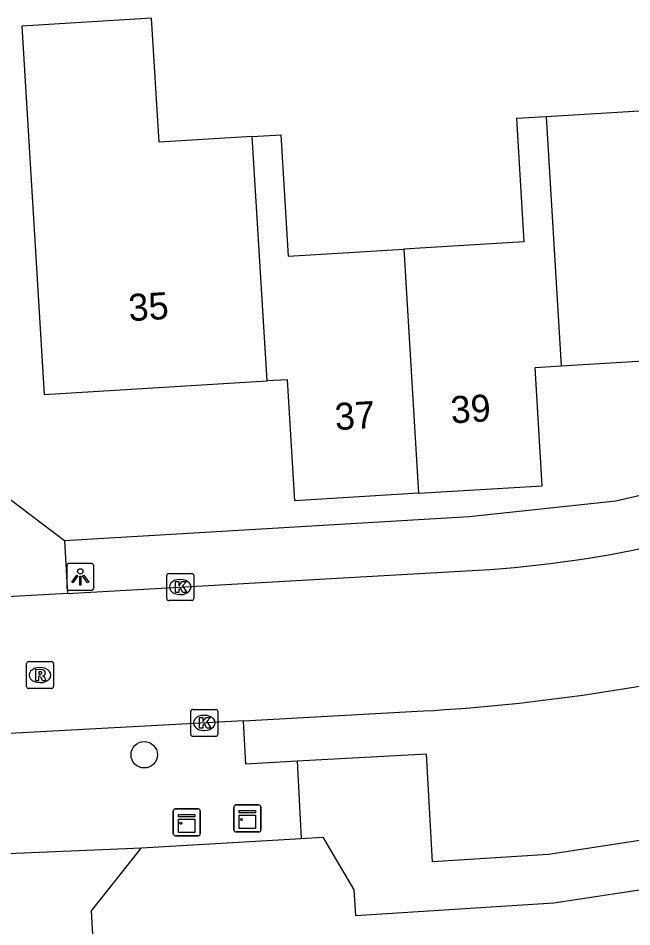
# Model space of a CAD drawing. Extents: x 158461 to 159795, y 387220 to 388672.
# Drawn here: x 159054.64 to 159077.39, y 387805.69 to 387839.38 of the extents above; entities that cross this region are included whole.
import ezdxf

# ---------------------------------------------------------------- set-up
doc = ezdxf.new("R2010")
doc.units = 0
for name, color, linetype in [('IMGEO_Boom', 7, 'Continuous'), ('IMGEO_Kast', 7, 'Continuous'), ('IMGEO_Kolk', 7, 'Continuous'), ('IMGEO_Lichtpunt', 7, 'Continuous'), ('IMGEO_Pand', 7, 'Continuous'), ('IMGEO_Pand_nummerreeks', 7, 'Continuous'), ('IMGEO_Rijbaan_lokaal_open', 7, 'Continuous'), ('IMGEO_Rioolput', 7, 'Continuous'), ('IMGEO_Voetpad_open', 7, 'Continuous')]:
    doc.layers.add(name, color=color, linetype=linetype)

msp = doc.modelspace()

# ---------------------------------------------------------------- linework, layer by layer
at = {"layer": 'IMGEO_Boom'}
msp.add_circle((159059.31, 387812.068), 0.489, dxfattribs=at)
at = {"layer": 'IMGEO_Kast'}
for p, q in [((159060.463, 387810.064), (159061.304, 387810.064)), ((159061.304, 387810.064), (159060.463, 387810.064)), ((159062.635, 387809.283), (159062.635, 387810.124)), ((159062.635, 387810.124), (159062.635, 387809.283)), ((159062.71, 387810.208), (159063.551, 387810.208)), ((159063.551, 387810.208), (159062.71, 387810.208)), ((159063.635, 387810.133), (159063.635, 387809.292)), ((159063.635, 387809.292), (159063.635, 387810.133)), ((159060.388, 387809.139), (159060.388, 387809.98)), ((159060.388, 387809.98), (159060.388, 387809.139)), ((159061.388, 387809.989), (159061.388, 387809.148)), ((159061.388, 387809.148), (159061.388, 387809.989)), ((159061.313, 387809.064), (159060.472, 387809.064)), ((159060.472, 387809.064), (159061.313, 387809.064)), ((159063.56, 387809.208), (159062.719, 387809.208)), ((159062.719, 387809.208), (159063.56, 387809.208))]:
    msp.add_line(p, q, dxfattribs=at)
for points in [[(159060.583, 387809.854), (159061.183, 387809.854), (159061.183, 387809.769), (159060.583, 387809.769), (159060.583, 387809.854)], [(159062.83, 387809.998), (159063.43, 387809.998), (159063.43, 387809.913), (159062.83, 387809.913), (159062.83, 387809.998)], [(159062.83, 387809.823), (159063.43, 387809.823), (159063.43, 387809.334), (159062.83, 387809.334), (159062.83, 387809.823)], [(159060.583, 387809.679), (159061.183, 387809.679), (159061.183, 387809.19), (159060.583, 387809.19), (159060.583, 387809.679)]]:
    msp.add_lwpolyline(points, dxfattribs=at)
for centre in [(159062.914, 387809.672), (159060.667, 387809.528)]:
    msp.add_circle(centre, 0.0377, dxfattribs=at)
for centre, start, end in [((159060.466, 387809.986), 92.4484, 184.2845), ((159060.466, 387809.986), 92.4484, 184.2845), ((159061.31, 387809.986), 2.4484, 94.2845), ((159061.31, 387809.986), 2.4484, 94.2845), ((159062.713, 387810.13), 92.4484, 184.2845), ((159062.713, 387810.13), 92.4484, 184.2845), ((159063.557, 387810.13), 2.4484, 94.2845), ((159063.557, 387810.13), 2.4484, 94.2845), ((159060.466, 387809.142), 182.4484, 274.2845), ((159060.466, 387809.142), 182.4484, 274.2845), ((159061.31, 387809.142), 272.4484, 4.2845), ((159061.31, 387809.142), 272.4484, 4.2845), ((159062.713, 387809.286), 182.4484, 274.2845), ((159062.713, 387809.286), 182.4484, 274.2845), ((159063.557, 387809.286), 272.4484, 4.2845), ((159063.557, 387809.286), 272.4484, 4.2845)]:
    msp.add_arc(centre, 0.0779, start, end, dxfattribs=at)
at = {"layer": 'IMGEO_Kolk'}
for p, q in [((159060.218, 387818.787), (159061.07, 387818.787)), ((159060.143, 387817.861), (159060.143, 387818.713)), ((159060.631, 387818.567), (159060.656, 387818.567)), ((159061.144, 387818.713), (159061.144, 387817.861)), ((159061.07, 387817.787), (159060.218, 387817.787)), ((159060.654, 387818.007), (159060.629, 387818.007)), ((159061.11, 387813.751), (159061.962, 387813.751)), ((159061.035, 387812.825), (159061.035, 387813.677)), ((159061.523, 387813.531), (159061.548, 387813.531)), ((159062.036, 387813.677), (159062.036, 387812.825)), ((159061.962, 387812.751), (159061.11, 387812.751)), ((159061.546, 387812.971), (159061.521, 387812.971))]:
    msp.add_line(p, q, dxfattribs=at)
for points in [[(159060.218, 387818.787), (159061.07, 387818.787)], [(159060.143, 387817.861), (159060.143, 387818.713)], [(159060.464, 387818.487), (159060.587, 387818.487), (159060.587, 387818.336), (159060.717, 387818.487), (159060.881, 387818.487), (159060.735, 387818.336), (159060.888, 387818.087), (159060.736, 387818.087), (159060.651, 387818.251), (159060.587, 387818.184), (159060.587, 387818.087), (159060.464, 387818.087), (159060.464, 387818.487)], [(159061.144, 387818.713), (159061.144, 387817.861)], [(159061.07, 387817.787), (159060.218, 387817.787)], [(159061.11, 387813.751), (159061.962, 387813.751)], [(159061.035, 387812.825), (159061.035, 387813.677)], [(159061.356, 387813.451), (159061.479, 387813.451), (159061.479, 387813.3), (159061.609, 387813.451), (159061.773, 387813.451), (159061.627, 387813.3), (159061.78, 387813.051), (159061.628, 387813.051), (159061.543, 387813.215), (159061.479, 387813.148), (159061.479, 387813.051), (159061.356, 387813.051), (159061.356, 387813.451)], [(159062.036, 387813.677), (159062.036, 387812.825)], [(159061.962, 387812.751), (159061.11, 387812.751)]]:
    msp.add_lwpolyline(points, dxfattribs=at)
for centre, start, end in [((159060.22, 387818.711), 91.552, 178.448), ((159060.22, 387818.711), 91.552, 178.448), ((159061.068, 387818.711), 1.552, 88.448), ((159061.068, 387818.711), 1.552, 88.448), ((159060.22, 387817.863), 181.552, 268.448), ((159060.22, 387817.863), 181.552, 268.448), ((159061.068, 387817.863), 271.552, 358.448), ((159061.068, 387817.863), 271.552, 358.448), ((159061.112, 387813.675), 91.552, 178.448), ((159061.112, 387813.675), 91.552, 178.448), ((159061.96, 387813.675), 1.552, 88.448), ((159061.96, 387813.675), 1.552, 88.448), ((159061.112, 387812.827), 181.552, 268.448), ((159061.112, 387812.827), 181.552, 268.448), ((159061.96, 387812.827), 271.552, 358.448), ((159061.96, 387812.827), 271.552, 358.448)]:
    msp.add_arc(centre, 0.0765, start, end, dxfattribs=at)
for centre, major_axis, ratio, start_param, end_param in [((159060.63, 387818.287), (-0.387, 0.002), 0.722429, 4.712389, 7.853982), ((159060.655, 387818.287), (-0.39, 0.002), 0.717154, 1.570796, 4.712389), ((159061.522, 387813.251), (-0.387, 0.002), 0.722429, 4.712389, 7.853982), ((159061.547, 387813.251), (-0.39, 0.002), 0.717154, 1.570796, 4.712389)]:
    msp.add_ellipse(centre, major_axis=major_axis, ratio=ratio, start_param=start_param, end_param=end_param, dxfattribs=at)
at = {"layer": 'IMGEO_Lichtpunt'}
for p, q in [((159057.343, 387819.164), (159056.535, 387819.164)), ((159057.343, 387819.164), (159056.535, 387819.164)), ((159056.441, 387819.069), (159056.441, 387818.262)), ((159056.441, 387819.069), (159056.441, 387818.262)), ((159057.437, 387818.262), (159057.437, 387819.069)), ((159057.437, 387818.262), (159057.437, 387819.069)), ((159056.535, 387818.168), (159057.343, 387818.168)), ((159056.535, 387818.168), (159057.343, 387818.168))]:
    msp.add_line(p, q, dxfattribs=at)
for points in [[(159056.815, 387818.733), (159056.854, 387818.705), (159056.666, 387818.443), (159056.628, 387818.47), (159056.815, 387818.733)], [(159056.917, 387818.685), (159056.964, 387818.685), (159056.964, 387818.363), (159056.917, 387818.363), (159056.917, 387818.685)], [(159057.027, 387818.705), (159057.065, 387818.732), (159057.252, 387818.47), (159057.213, 387818.442), (159057.027, 387818.705)]]:
    msp.add_lwpolyline(points, dxfattribs=at)
msp.add_circle((159056.94, 387818.867), 0.0994, dxfattribs=at)
for centre, start, end in [((159056.535, 387819.069), 90, 180), ((159056.535, 387819.069), 90, 180), ((159057.343, 387819.069), 0, 90), ((159057.343, 387819.069), 0, 90), ((159056.535, 387818.262), 180, 270), ((159056.535, 387818.262), 180, 270), ((159057.343, 387818.262), 270, 0), ((159057.343, 387818.262), 270, 360)]:
    msp.add_arc(centre, 0.0946, start, end, dxfattribs=at)
at = {"layer": 'IMGEO_Pand'}
for points in [[(159063.313, 387834.99), (159059.863, 387834.78), (159059.583, 387839.38), (159054.769, 387839.087), (159055.6, 387825.425), (159063.866, 387825.928)], [(159082.143, 387836.21), (159074.208, 387835.728)], [(159074.208, 387835.728), (159073.11, 387835.661), (159073.389, 387831.088), (159068.929, 387830.817)], [(159074.208, 387835.728), (159074.771, 387826.491)], [(159063.313, 387834.99), (159064.371, 387835.054), (159064.645, 387830.556), (159068.929, 387830.817)], [(159063.866, 387825.928), (159063.313, 387834.99)], [(159068.929, 387830.817), (159069.481, 387821.767)], [(159074.771, 387826.491), (159082.707, 387826.974)], [(159069.481, 387821.767), (159074.069, 387822.046), (159073.802, 387826.432), (159074.771, 387826.491)], [(159069.481, 387821.767), (159064.893, 387821.488), (159064.62, 387825.974), (159063.866, 387825.928)]]:
    msp.add_lwpolyline(points, dxfattribs=at)
at = {"layer": 'IMGEO_Rijbaan_lokaal_open'}
for points in [[(159056.47, 387818.052), (159071.242, 387818.891)], [(159056.47, 387818.052), (159048.458, 387817.597), (159048.177, 387817.579)], [(159062.99, 387813.329), (159069.667, 387813.692)], [(159062.99, 387813.329), (159048.611, 387812.548), (159048.473, 387812.539)], [(159064.976, 387811.829), (159063.076, 387811.726), (159062.99, 387813.329)], [(159064.976, 387811.829), (159065.131, 387808.962)], [(159059.213, 387808.616), (159065.131, 387808.962)], [(159050.754, 387808.265), (159059.213, 387808.616)], [(159061.065, 387751.584), (159060.78, 387756.982), (159062.665, 387759.134), (159063.065, 387759.126), (159062.452, 387768.861), (159062.042, 387768.849), (159060.02, 387770.795), (159059.275, 387783.939), (159061.13, 387786.131), (159061.53, 387786.153), (159061.018, 387795.589), (159059.959, 387795.572), (159057.868, 387797.348), (159057.349, 387806.284), (159059.213, 387808.616)]]:
    msp.add_lwpolyline(points, dxfattribs=at)
for centre, radius, start, end in [((159069.268, 387860.174), 41.33, 272.7379, 282.7127), ((159065.553, 387884.386), 70.814, 273.33022, 283.57947)]:
    msp.add_arc(centre, radius, start, end, dxfattribs=at)
at = {"layer": 'IMGEO_Rioolput'}
for p, q in [((159054.947, 387814.598), (159054.947, 387815.45)), ((159055.022, 387815.524), (159055.874, 387815.524)), ((159055.948, 387815.45), (159055.948, 387814.598)), ((159055.435, 387815.304), (159055.46, 387815.304)), ((159055.458, 387814.744), (159055.433, 387814.744)), ((159055.874, 387814.524), (159055.022, 387814.524))]:
    msp.add_line(p, q, dxfattribs=at)
for points in [[(159054.947, 387814.598), (159054.947, 387815.45)], [(159055.022, 387815.524), (159055.874, 387815.524)], [(159055.948, 387815.45), (159055.948, 387814.598)], [(159055.536, 387815.222), (159055.284, 387815.224), (159055.284, 387814.824)], [(159055.462, 387815.143), (159055.408, 387815.143), (159055.408, 387815.062)], [(159055.284, 387814.824), (159055.408, 387814.824), (159055.408, 387814.986), (159055.419, 387814.986)], [(159055.408, 387815.062), (159055.46, 387815.062)], [(159055.466, 387814.957), (159055.537, 387814.824), (159055.677, 387814.824), (159055.612, 387814.95)], [(159055.874, 387814.524), (159055.022, 387814.524)]]:
    msp.add_lwpolyline(points, dxfattribs=at)
for centre, radius, start, end in [((159055.024, 387815.448), 0.0765, 91.552, 178.448), ((159055.024, 387815.448), 0.0765, 91.552, 178.448), ((159055.872, 387815.448), 0.0765, 1.552, 88.448), ((159055.872, 387815.448), 0.0765, 1.552, 88.448), ((159055.468, 387815.047), 0.0964, 77.0061, 93.1865), ((159055.482, 387815.104), 0.0378, 276.6634, 79.6772), ((159055.535, 387815.112), 0.109, 350.3612, 89.416), ((159055.533, 387815.112), 0.112, 277.5842, 350.9817), ((159055.418, 387814.933), 0.0533, 26.0293, 88.6989), ((159055.444, 387815.251), 0.19, 274.7715, 282.9687), ((159055.517, 387814.897), 0.108, 29.5134, 73.7905), ((159055.024, 387814.6), 0.0765, 181.552, 268.448), ((159055.024, 387814.6), 0.0765, 181.552, 268.448), ((159055.872, 387814.6), 0.0765, 271.552, 358.448), ((159055.872, 387814.6), 0.0765, 271.552, 358.448)]:
    msp.add_arc(centre, radius, start, end, dxfattribs=at)
for centre, major_axis, ratio, start_param, end_param in [((159055.434, 387815.024), (-0.387, 0.002), 0.722429, 4.712389, 7.853982), ((159055.459, 387815.024), (-0.39, 0.002), 0.717154, 1.570796, 4.712389)]:
    msp.add_ellipse(centre, major_axis=major_axis, ratio=ratio, start_param=start_param, end_param=end_param, dxfattribs=at)
at = {"layer": 'IMGEO_Voetpad_open'}
for points in [[(159081.964, 387822.669), (159076.793, 387821.476), (159071.359, 387820.892), (159056.359, 387820.007)], [(159056.359, 387820.007), (159054.31, 387821.544)], [(159056.359, 387820.007), (159056.47, 387818.052)], [(159084.91, 387816.257), (159087.141, 387810.941), (159080.324, 387809.292), (159074.298, 387808.375), (159069.994, 387808.102), (159069.778, 387812.091), (159064.976, 387811.829)], [(159065.131, 387808.962), (159065.938, 387809.009), (159067.081, 387807.066), (159067.137, 387806.107), (159074.492, 387806.573), (159080.674, 387807.513), (159087.85, 387809.249)]]:
    msp.add_lwpolyline(points, dxfattribs=at)

# ---------------------------------------------------------------- texts
at = {"layer": 'IMGEO_Pand_nummerreeks'}
for s, rotation, p in [('35', 3.4823, (159058.755, 387828.142)), ('39', 3.4799, (159070.698, 387824.351)), ('37', 3.4799, (159066.406, 387824.101))]:
    msp.add_text(s, height=1, rotation=rotation, dxfattribs=at).set_placement(p)

doc.saveas('drawing.dxf')
